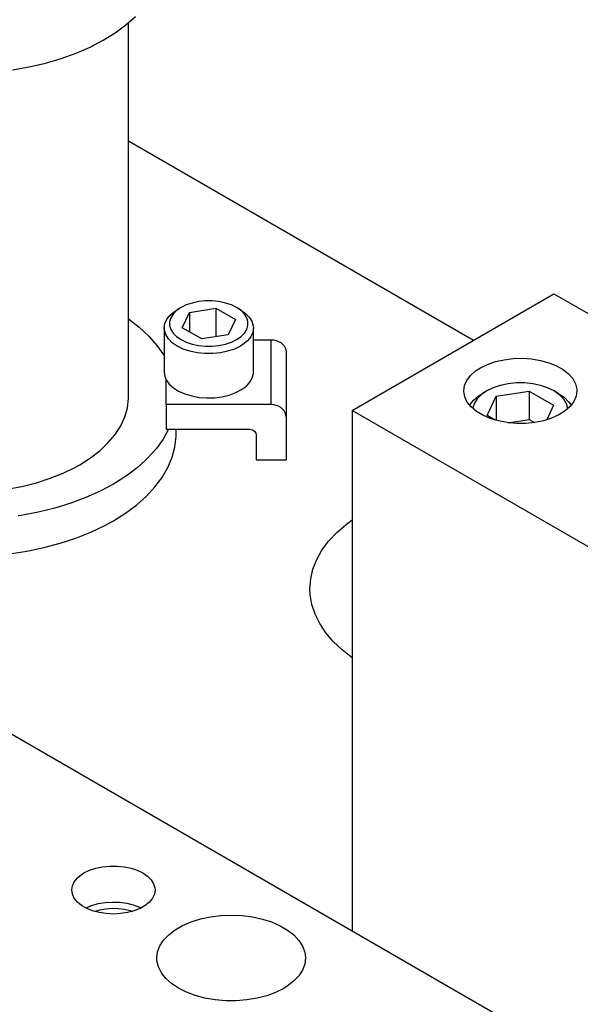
# Model space of a CAD drawing. Header units: inches. Extents: x 3 to 351, y 4 to 271.
# Tile 315 of 530: x 130 to 133, y 261 to 266. Entities that reach past the tile are written whole.
import ezdxf

# ---------------------------------------------------------------- set-up
doc = ezdxf.new("R2010")
doc.units = ezdxf.units.IN
doc.header["$LTSCALE"] = 0.5
doc.header["$MEASUREMENT"] = 0
doc.layers.add('DSS', color=7, linetype='Continuous')

msp = doc.modelspace()

# ---------------------------------------------------------------- linework, layer by layer
at = {"layer": 'DSS', "color": 96, "linetype": 'Continuous'}
for p, q in [((130.6447, 266.0718), (130.6954, 266.1163)), ((130.5876, 266.03), (130.6447, 266.0718)), ((130.4557, 265.9558), (130.5244, 265.9913)), ((130.5244, 265.9913), (130.5876, 266.03)), ((130.3819, 265.924), (130.4557, 265.9558)), ((130.2213, 265.8719), (130.3035, 265.8959)), ((130.3035, 265.8959), (130.3819, 265.924)), ((130.0476, 265.8366), (130.1357, 265.8521)), ((130.1357, 265.8521), (130.2213, 265.8719)), ((131.4075, 264.0775), (131.4075, 264.4185))]:
    msp.add_line(p, q, dxfattribs=at)
at = {"layer": 'DSS', "color": 136, "linetype": 'Continuous'}
for p, q in [((130.6581, 264.1194), (130.6581, 266.0827)), ((130.6581, 264.5276), (130.7145, 264.4836)), ((130.7145, 264.4836), (130.7644, 264.437)), ((130.7644, 264.437), (130.8072, 264.3882)), ((130.8072, 264.3882), (130.8428, 264.3374)), ((130.8428, 264.3374), (130.8456, 264.3329)), ((130.6522, 264.0609), (130.6579, 264.1091)), ((130.6579, 264.1091), (130.6581, 264.1194)), ((130.6386, 264.0133), (130.6522, 264.0609)), ((130.6171, 263.9666), (130.6386, 264.0133)), ((130.5516, 263.8779), (130.588, 263.9213)), ((130.588, 263.9213), (130.6171, 263.9666)), ((130.8686, 263.9489), (130.8399, 263.8967)), ((130.9077, 263.9096), (130.9081, 263.9267)), ((130.9081, 263.9267), (130.9081, 263.9489)), ((130.5081, 263.8366), (130.5516, 263.8779)), ((130.8399, 263.8967), (130.8037, 263.8461)), ((130.9012, 263.8549), (130.9077, 263.9096)), ((130.458, 263.7979), (130.5081, 263.8366)), ((130.8037, 263.8461), (130.7602, 263.7975)), ((130.8867, 263.8008), (130.9012, 263.8549)), ((130.3791, 263.7495), (130.4018, 263.7622)), ((130.4018, 263.7622), (130.458, 263.7979)), ((130.7602, 263.7975), (130.7097, 263.7511)), ((130.8645, 263.7476), (130.8867, 263.8008)), ((130.2464, 263.6909), (130.3152, 263.7184)), ((130.3152, 263.7184), (130.3791, 263.7495)), ((130.7097, 263.7511), (130.6527, 263.7073)), ((130.8345, 263.6956), (130.8645, 263.7476)), ((130.0969, 263.6478), (130.1734, 263.6673)), ((130.1734, 263.6673), (130.2464, 263.6909)), ((130.5786, 263.6601), (130.5087, 263.6231)), ((130.5895, 263.6665), (130.5786, 263.6601)), ((130.6527, 263.7073), (130.5895, 263.6665)), ((130.797, 263.6453), (130.8345, 263.6956)), ((130.0175, 263.6327), (130.0969, 263.6478)), ((130.5087, 263.6231), (130.4337, 263.5895)), ((130.7524, 263.597), (130.797, 263.6453)), ((130.3541, 263.5598), (130.2705, 263.534)), ((130.4337, 263.5895), (130.3541, 263.5598)), ((130.7008, 263.551), (130.7524, 263.597)), ((130.1833, 263.5124), (130.0933, 263.4951)), ((130.2705, 263.534), (130.1833, 263.5124)), ((130.5786, 263.4674), (130.6428, 263.5077)), ((130.6428, 263.5077), (130.7008, 263.551)), ((130.0933, 263.4951), (130.0784, 263.4927)), ((130.533, 263.4426), (130.5786, 263.4674)), ((130.3816, 263.3767), (130.4597, 263.4078)), ((130.4597, 263.4078), (130.533, 263.4426)), ((130.2132, 263.3265), (130.2993, 263.3496)), ((130.2993, 263.3496), (130.3816, 263.3767)), ((130.0326, 263.2934), (130.1241, 263.3078)), ((130.1241, 263.3078), (130.2132, 263.3265))]:
    msp.add_line(p, q, dxfattribs=at)
at = {"layer": 'DSS', "color": 254, "linetype": 'Continuous'}
for p, q in [((130.6581, 265.4627), (132.4715, 264.4158)), ((131.8012, 263.4486), (131.8337, 263.4731)), ((131.7099, 263.3599), (131.7521, 263.4054)), ((131.7521, 263.4054), (131.8012, 263.4486)), ((131.6748, 263.3124), (131.7099, 263.3599)), ((131.6473, 263.2633), (131.6748, 263.3124)), ((131.6275, 263.213), (131.6473, 263.2633)), ((131.6155, 263.1618), (131.6275, 263.213)), ((131.6115, 263.1102), (131.6155, 263.1618)), ((131.6129, 263.0794), (131.6115, 263.1102)), ((131.6217, 263.028), (131.6129, 263.0794)), ((131.6384, 262.9773), (131.6217, 263.028)), ((131.6628, 262.9276), (131.6384, 262.9773)), ((131.6949, 262.8794), (131.6628, 262.9276)), ((131.7343, 262.8331), (131.6949, 262.8794)), ((131.7807, 262.7889), (131.7343, 262.8331)), ((131.8337, 262.7474), (131.7807, 262.7889))]:
    msp.add_line(p, q, dxfattribs=at)
at = {"layer": 'DSS', "color": 9, "linetype": 'Continuous'}
for p, q in [((131.8337, 264.0476), (132.8943, 264.6599)), ((132.8943, 264.6599), (135.0157, 263.4352)), ((132.5077, 264.2708), (132.5448, 264.289)), ((132.5448, 264.289), (132.5866, 264.3035)), ((132.5866, 264.3035), (132.6319, 264.3137)), ((132.6319, 264.3137), (132.6795, 264.3196)), ((132.6795, 264.3196), (132.7281, 264.3209)), ((132.7281, 264.3209), (132.7765, 264.3176)), ((132.7765, 264.3176), (132.8233, 264.3098)), ((132.8233, 264.3098), (132.8672, 264.2977)), ((132.8672, 264.2977), (132.9071, 264.2816)), ((132.9071, 264.2816), (132.9419, 264.2619)), ((132.4366, 264.2049), (132.456, 264.2307)), ((132.456, 264.2307), (132.4825, 264.2543)), ((132.4825, 264.2543), (132.5077, 264.2708)), ((132.9419, 264.2619), (132.9707, 264.2392)), ((132.9707, 264.2392), (132.9926, 264.2141)), ((132.4207, 264.1496), (132.4247, 264.1777)), ((132.4247, 264.1777), (132.4366, 264.2049)), ((132.9926, 264.2141), (133.0072, 264.1873)), ((133.0072, 264.1873), (133.014, 264.1595)), ((132.4208, 264.1459), (132.4207, 264.1496)), ((132.4258, 264.118), (132.4208, 264.1459)), ((133.0144, 264.1496), (133.0105, 264.1216)), ((133.014, 264.1595), (133.0144, 264.1496)), ((132.4387, 264.0908), (132.4258, 264.118)), ((132.4591, 264.0653), (132.4387, 264.0908)), ((132.9986, 264.0944), (132.9791, 264.0686)), ((133.0105, 264.1216), (132.9986, 264.0944)), ((133.955, 262.8228), (131.8337, 264.0476)), ((131.8337, 264.0476), (131.8337, 261.3139)), ((132.4865, 264.0421), (132.4591, 264.0653)), ((132.52, 264.0217), (132.4865, 264.0421)), ((132.5589, 264.0048), (132.52, 264.0217)), ((132.9199, 264.0242), (132.8817, 264.0068)), ((132.9527, 264.045), (132.9199, 264.0242)), ((132.9791, 264.0686), (132.9527, 264.045)), ((132.6021, 263.9917), (132.5589, 264.0048)), ((132.6483, 263.983), (132.6021, 263.9917)), ((132.6964, 263.9787), (132.6483, 263.983)), ((132.7451, 263.979), (132.6964, 263.9787)), ((132.7931, 263.9839), (132.7451, 263.979)), ((132.839, 263.9932), (132.7931, 263.9839)), ((132.8817, 264.0068), (132.839, 263.9932))]:
    msp.add_line(p, q, dxfattribs=at)
at = {"layer": 'DSS', "color": 132, "linetype": 'Continuous'}
for p, q in [((130.9338, 264.5875), (130.9107, 264.5716)), ((130.9338, 264.5875), (130.9142, 264.5762)), ((130.9339, 264.5875), (130.9338, 264.5875)), ((130.9614, 264.6009), (130.9339, 264.5875)), ((130.9926, 264.6113), (130.9614, 264.6009)), ((131.0265, 264.6184), (130.9926, 264.6113)), ((131.0619, 264.622), (131.0265, 264.6184)), ((131.098, 264.622), (131.0619, 264.622)), ((131.1334, 264.6184), (131.098, 264.622)), ((131.1673, 264.6113), (131.1334, 264.6184)), ((131.1985, 264.6009), (131.1673, 264.6113)), ((131.2261, 264.5875), (131.1985, 264.6009)), ((131.2457, 264.5762), (131.2261, 264.5875)), ((131.2492, 264.5716), (131.2261, 264.5875)), ((130.8597, 264.5268), (130.877, 264.5482)), ((130.877, 264.5482), (130.9004, 264.5675)), ((130.8927, 264.5536), (130.8804, 264.534)), ((130.9107, 264.5716), (130.8927, 264.5536)), ((130.9004, 264.5675), (130.9142, 264.5762)), ((130.9405, 264.4816), (130.9779, 264.5621)), ((130.9779, 264.5621), (131.1173, 264.5836)), ((130.9779, 264.5621), (130.9779, 264.46)), ((131.1173, 264.5836), (131.2194, 264.5247)), ((131.1173, 264.5836), (131.1173, 264.4342)), ((131.2457, 264.5762), (131.2719, 264.5581)), ((131.2672, 264.5536), (131.2492, 264.5716)), ((131.2795, 264.534), (131.2672, 264.5536)), ((131.2719, 264.5581), (131.2924, 264.5377)), ((131.2924, 264.5377), (131.3063, 264.5155)), ((130.8456, 264.4805), (130.8491, 264.504)), ((130.8491, 264.504), (130.8597, 264.5268)), ((130.8804, 264.534), (130.8741, 264.5135)), ((130.8741, 264.5135), (130.8741, 264.4928)), ((130.8741, 264.4928), (130.8804, 264.4723)), ((131.2194, 264.5247), (131.182, 264.4442)), ((131.2858, 264.5135), (131.2795, 264.534)), ((131.2795, 264.4723), (131.2858, 264.4928)), ((131.2858, 264.4928), (131.2858, 264.5135)), ((131.3063, 264.5155), (131.3134, 264.4923)), ((131.3134, 264.4923), (131.3143, 264.4805)), ((130.8456, 264.4805), (130.8456, 264.248)), ((130.8465, 264.4687), (130.8456, 264.4805)), ((130.8536, 264.4455), (130.8465, 264.4687)), ((130.8675, 264.4233), (130.8536, 264.4455)), ((130.8804, 264.4723), (130.8927, 264.4527)), ((130.8927, 264.4527), (130.9107, 264.4347)), ((130.9107, 264.4347), (130.9339, 264.4188)), ((131.0426, 264.4227), (130.9405, 264.4816)), ((131.182, 264.4442), (131.0426, 264.4227)), ((131.2261, 264.4188), (131.2492, 264.4347)), ((131.2492, 264.4347), (131.2672, 264.4527)), ((131.2672, 264.4527), (131.2795, 264.4723)), ((131.3002, 264.4342), (131.2829, 264.4128)), ((131.3108, 264.457), (131.3002, 264.4342)), ((131.3143, 264.4805), (131.3108, 264.457)), ((131.3143, 264.248), (131.3143, 264.4805)), ((130.888, 264.4029), (130.8675, 264.4233)), ((130.9142, 264.3848), (130.888, 264.4029)), ((130.9455, 264.3696), (130.9142, 264.3848)), ((130.9339, 264.4188), (130.9614, 264.4054)), ((130.9614, 264.4054), (130.9926, 264.395)), ((130.9926, 264.395), (131.0265, 264.3879)), ((131.0265, 264.3879), (131.0619, 264.3843)), ((131.0619, 264.3843), (131.098, 264.3843)), ((131.098, 264.3843), (131.1334, 264.3879)), ((131.1334, 264.3879), (131.1673, 264.395)), ((131.1673, 264.395), (131.1985, 264.4054)), ((131.1985, 264.4054), (131.2261, 264.4188)), ((131.2457, 264.3848), (131.2144, 264.3696)), ((131.2595, 264.3935), (131.2457, 264.3848)), ((131.2829, 264.4128), (131.2595, 264.3935)), ((130.9809, 264.3579), (130.9455, 264.3696)), ((131.0193, 264.3498), (130.9809, 264.3579)), ((131.0595, 264.3457), (131.0193, 264.3498)), ((131.1004, 264.3457), (131.0595, 264.3457)), ((131.1406, 264.3498), (131.1004, 264.3457)), ((131.179, 264.3579), (131.1406, 264.3498)), ((131.2144, 264.3696), (131.179, 264.3579)), ((130.8456, 264.248), (130.8491, 264.2245)), ((131.3087, 264.2185), (131.3141, 264.2419)), ((131.3141, 264.2419), (131.3143, 264.248)), ((130.8491, 264.2245), (130.8563, 264.2075)), ((130.8563, 264.2075), (130.8719, 264.1857)), ((130.8719, 264.1857), (130.8938, 264.1658)), ((131.2525, 264.1564), (131.2774, 264.1751)), ((131.2774, 264.1751), (131.2963, 264.196)), ((131.2963, 264.196), (131.3087, 264.2185)), ((132.6119, 264.1784), (132.5742, 264.1658)), ((132.6529, 264.187), (132.6119, 264.1784)), ((132.6958, 264.1914), (132.6529, 264.187)), ((132.7394, 264.1914), (132.6958, 264.1914)), ((132.7823, 264.187), (132.7394, 264.1914)), ((132.8232, 264.1784), (132.7823, 264.187)), ((132.861, 264.1658), (132.8232, 264.1784)), ((130.8938, 264.1658), (130.9213, 264.1484)), ((130.9213, 264.1484), (130.9537, 264.134)), ((130.9537, 264.134), (130.9899, 264.1231)), ((130.9899, 264.1231), (131.0288, 264.1159)), ((131.15, 264.1189), (131.1878, 264.1279)), ((131.1878, 264.1279), (131.2223, 264.1405)), ((131.2223, 264.1405), (131.2525, 264.1564)), ((132.47, 264.0991), (132.496, 264.122)), ((132.5128, 264.1304), (132.491, 264.1086)), ((132.496, 264.122), (132.5187, 264.1369)), ((132.5408, 264.1496), (132.5128, 264.1304)), ((132.5408, 264.1496), (132.5187, 264.1369)), ((132.5742, 264.1658), (132.5408, 264.1496)), ((132.5408, 264.1496), (132.5408, 264.1496)), ((132.59, 264.1212), (132.7643, 264.1482)), ((132.7643, 264.1482), (132.8918, 264.0745)), ((132.7643, 264.1482), (132.7643, 263.9996)), ((132.8944, 264.1496), (132.861, 264.1658)), ((132.9164, 264.1369), (132.8944, 264.1496)), ((132.8985, 264.1472), (132.8944, 264.1496)), ((132.9257, 264.1275), (132.8985, 264.1472)), ((132.9164, 264.1369), (132.947, 264.116)), ((132.9466, 264.1055), (132.9257, 264.1275)), ((131.0288, 264.1159), (131.0693, 264.1128)), ((131.0693, 264.1128), (131.1101, 264.1138)), ((131.1101, 264.1138), (131.15, 264.1189)), ((132.4511, 264.0741), (132.47, 264.0991)), ((132.4761, 264.0849), (132.4685, 264.0602)), ((132.491, 264.1086), (132.4761, 264.0849)), ((132.5433, 264.0206), (132.59, 264.1212)), ((132.59, 264.1212), (132.59, 263.9949)), ((132.8918, 264.0745), (132.8564, 263.9981)), ((132.9605, 264.0816), (132.9466, 264.1055)), ((132.947, 264.116), (132.9711, 264.0924)), ((132.9671, 264.0568), (132.9605, 264.0816)), ((132.9711, 264.0924), (132.984, 264.0741)), ((132.4685, 264.0602), (132.4681, 264.0568)), ((132.5859, 263.996), (132.5433, 264.0206)), ((132.6529, 263.9824), (132.7643, 263.9996)), ((132.7643, 263.9996), (132.7918, 263.9837)), ((129.9599, 262.3958), (135.3692, 259.2727)), ((130.4531, 261.6317), (130.4861, 261.6427)), ((130.4861, 261.6427), (130.522, 261.6503)), ((130.522, 261.6503), (130.5595, 261.6541)), ((130.5595, 261.6541), (130.5976, 261.6541)), ((130.5976, 261.6541), (130.6352, 261.6503)), ((130.6352, 261.6503), (130.671, 261.6427)), ((130.671, 261.6427), (130.704, 261.6317)), ((130.373, 261.5715), (130.3891, 261.5914)), ((130.3891, 261.5914), (130.411, 261.6095)), ((130.411, 261.6095), (130.4239, 261.6176)), ((130.4239, 261.6176), (130.4531, 261.6317)), ((130.704, 261.6317), (130.7333, 261.6176)), ((130.7333, 261.6176), (130.7578, 261.6007)), ((130.7578, 261.6007), (130.7768, 261.5817)), ((130.3598, 261.5283), (130.3631, 261.5502)), ((130.3631, 261.5502), (130.373, 261.5715)), ((130.7768, 261.5817), (130.7899, 261.561)), ((130.7899, 261.561), (130.7965, 261.5393)), ((130.7965, 261.5393), (130.7973, 261.5283)), ((130.3631, 261.5063), (130.3598, 261.5283)), ((130.373, 261.4851), (130.3631, 261.5063)), ((130.3891, 261.4651), (130.373, 261.4851)), ((130.7841, 261.4851), (130.768, 261.4651)), ((130.794, 261.5063), (130.7841, 261.4851)), ((130.7973, 261.5283), (130.794, 261.5063)), ((130.411, 261.4471), (130.3891, 261.4651)), ((130.438, 261.4315), (130.411, 261.4471)), ((130.4338, 261.4336), (130.4645, 261.4467)), ((130.4645, 261.4467), (130.4987, 261.4565)), ((130.4987, 261.4565), (130.5352, 261.4627)), ((130.5352, 261.4627), (130.5731, 261.4651)), ((130.5731, 261.4651), (130.6112, 261.4638)), ((130.6112, 261.4638), (130.6483, 261.4586)), ((130.6483, 261.4586), (130.6832, 261.4498)), ((130.6832, 261.4498), (130.715, 261.4376)), ((130.715, 261.4376), (130.7233, 261.4336)), ((130.7461, 261.4471), (130.7192, 261.4315)), ((130.768, 261.4651), (130.7461, 261.4471)), ((130.4692, 261.4189), (130.438, 261.4315)), ((130.5038, 261.4096), (130.4692, 261.4189)), ((130.4789, 261.4159), (130.508, 261.4244)), ((130.5406, 261.4039), (130.5038, 261.4096)), ((130.508, 261.4244), (130.5393, 261.43)), ((130.5393, 261.43), (130.5717, 261.4323)), ((130.5786, 261.402), (130.5406, 261.4039)), ((130.5717, 261.4323), (130.6043, 261.4314)), ((130.6166, 261.4039), (130.5786, 261.402)), ((130.6043, 261.4314), (130.6362, 261.4272)), ((130.6534, 261.4096), (130.6166, 261.4039)), ((130.6362, 261.4272), (130.6663, 261.4198)), ((130.6879, 261.4189), (130.6534, 261.4096)), ((130.6663, 261.4198), (130.6782, 261.4159)), ((130.7192, 261.4315), (130.6879, 261.4189)), ((131.036, 261.3765), (131.0884, 261.3876)), ((131.0884, 261.3876), (131.143, 261.3944)), ((131.143, 261.3944), (131.1988, 261.3966)), ((131.1988, 261.3966), (131.2545, 261.3942)), ((131.2545, 261.3942), (131.309, 261.3872)), ((131.309, 261.3872), (131.3613, 261.3758)), ((130.9025, 261.319), (130.9421, 261.3418)), ((130.9421, 261.3418), (130.9869, 261.3611)), ((130.9869, 261.3611), (131.036, 261.3765)), ((131.3613, 261.3758), (131.4102, 261.3602)), ((131.4102, 261.3602), (131.4547, 261.3407)), ((131.4547, 261.3407), (131.494, 261.3178)), ((130.8421, 261.265), (130.869, 261.2932)), ((130.869, 261.2932), (130.9025, 261.319)), ((131.494, 261.3178), (131.5272, 261.2918)), ((131.5272, 261.2918), (131.5537, 261.2634)), ((130.8107, 261.2032), (130.8226, 261.2347)), ((130.8226, 261.2347), (130.8421, 261.265)), ((131.5537, 261.2634), (131.5728, 261.2331)), ((131.5728, 261.2331), (131.5843, 261.2016)), ((130.8067, 261.1711), (130.8107, 261.2032)), ((131.5843, 261.2016), (131.5879, 261.1711)), ((130.8075, 261.1562), (130.8067, 261.1711)), ((130.8152, 261.1242), (130.8075, 261.1562)), ((130.8307, 261.0933), (130.8152, 261.1242)), ((131.5839, 261.1389), (131.572, 261.1074)), ((131.5879, 261.1711), (131.5839, 261.1389)), ((130.8536, 261.0639), (130.8307, 261.0933)), ((131.5525, 261.0772), (131.5256, 261.0489)), ((131.572, 261.1074), (131.5525, 261.0772)), ((130.8836, 261.0366), (130.8536, 261.0639)), ((130.9201, 261.0122), (130.8836, 261.0366)), ((131.4921, 261.0231), (131.4735, 261.0116)), ((131.5256, 261.0489), (131.4921, 261.0231)), ((130.9621, 260.991), (130.9201, 261.0122)), ((131.009, 260.9735), (130.9621, 260.991)), ((131.0598, 260.96), (131.009, 260.9735)), ((131.3843, 260.9731), (131.3334, 260.9597)), ((131.4313, 260.9905), (131.3843, 260.9731)), ((131.4735, 261.0116), (131.4313, 260.9905)), ((131.1134, 260.9508), (131.0598, 260.96)), ((131.1686, 260.9461), (131.1134, 260.9508)), ((131.2245, 260.9461), (131.1686, 260.9461)), ((131.2798, 260.9506), (131.2245, 260.9461)), ((131.3334, 260.9597), (131.2798, 260.9506))]:
    msp.add_line(p, q, dxfattribs=at)
at = {"layer": 'DSS', "color": 2, "linetype": 'Continuous'}
for p, q in [((131.3143, 264.4185), (131.4075, 264.4185)), ((131.4075, 264.4185), (131.4211, 264.4175)), ((131.4211, 264.4175), (131.4344, 264.4146)), ((131.4344, 264.4146), (131.4468, 264.4099)), ((131.4468, 264.4099), (131.4581, 264.4034)), ((131.4581, 264.4034), (131.4678, 264.3955)), ((131.4678, 264.3955), (131.4757, 264.3863)), ((131.4757, 264.3863), (131.4815, 264.3762)), ((131.4815, 264.3762), (131.485, 264.3654)), ((131.485, 264.3654), (131.4862, 264.3542)), ((131.4862, 264.3542), (131.4862, 264.0132)), ((130.8563, 264.0775), (130.8563, 264.2075)), ((130.8563, 264.0775), (130.8563, 263.9489)), ((131.4075, 264.0775), (130.8563, 264.0775)), ((131.4211, 264.0765), (131.4075, 264.0775)), ((131.4344, 264.0736), (131.4211, 264.0765)), ((131.4468, 264.0689), (131.4344, 264.0736)), ((131.4581, 264.0625), (131.4468, 264.0689)), ((131.4678, 264.0545), (131.4581, 264.0625)), ((131.4757, 264.0454), (131.4678, 264.0545)), ((131.4815, 264.0352), (131.4757, 264.0454)), ((131.485, 264.0244), (131.4815, 264.0352)), ((131.4862, 264.0132), (131.485, 264.0244)), ((131.4862, 264.0132), (131.4862, 263.7882)), ((130.8563, 263.9489), (131.2893, 263.9489)), ((131.2893, 263.9489), (131.2962, 263.9484)), ((131.2962, 263.9484), (131.3028, 263.947)), ((131.3028, 263.947), (131.309, 263.9446)), ((131.309, 263.9446), (131.3146, 263.9414)), ((131.3146, 263.9414), (131.3195, 263.9374)), ((131.3195, 263.9374), (131.3234, 263.9328)), ((131.3234, 263.9328), (131.3263, 263.9278)), ((131.3263, 263.9278), (131.3281, 263.9223)), ((131.3281, 263.9223), (131.3287, 263.9168)), ((131.3287, 263.9168), (131.3287, 263.7882)), ((131.3287, 263.7882), (131.4862, 263.7882))]:
    msp.add_line(p, q, dxfattribs=at)

doc.saveas('drawing.dxf')
